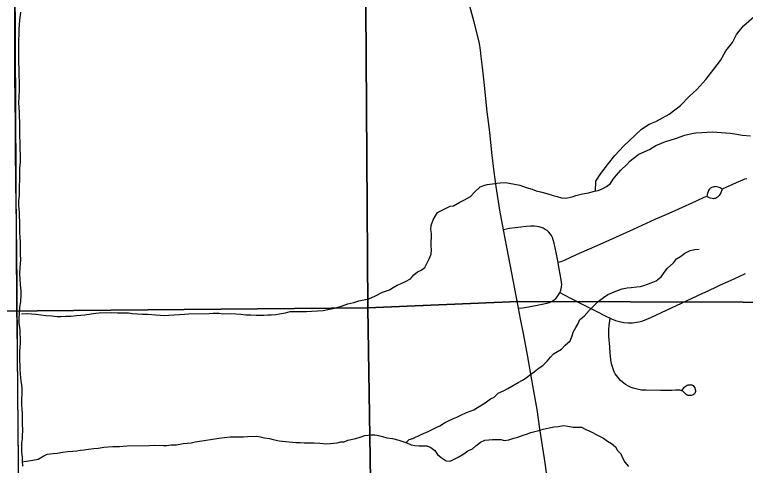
# Model space of a CAD drawing. Extents: x 0 to 34, y 0 to 22.
# Drawn here: x 19.767 to 20.822, y 10.365 to 11.016 of the extents above; entities that cross this region are included whole.
import ezdxf

# ---------------------------------------------------------------- set-up
doc = ezdxf.new("R2010")
doc.units = 0
for name, color, linetype in [('GM_X_Corporation', 7, 'Continuous'), ('GM_X_County_Road', 7, 'Continuous'), ('GM_X_Minor_River', 7, 'Continuous'), ('GM_X_Section', 7, 'Continuous'), ('GM_X_State_Route', 7, 'Continuous'), ('GM_X_Township_Road', 7, 'Continuous')]:
    doc.layers.add(name, color=color, linetype=linetype)

msp = doc.modelspace()

# ---------------------------------------------------------------- linework, layer by layer
at = {"layer": 'GM_X_Corporation'}
msp.add_lwpolyline([(19.2638, 10.0798), (19.774, 10.1041), (19.7737, 10.1354), (19.7737, 10.179), (19.7732, 10.266), (19.7713, 10.4712), (19.7706, 10.5303), (19.7704, 10.5645), (19.77, 10.5928), (19.7662, 11.3521)], dxfattribs=at)
at = {"layer": 'GM_X_County_Road'}
for points in [[(19.7702, 10.5923), (19.7701, 10.6261), (19.7692, 10.7132), (19.7686, 10.7723), (19.7681, 10.822), (19.7677, 10.8562), (19.7671, 10.9278), (19.767, 10.9775), (19.7668, 11.021), (19.7668, 11.1049), (19.7664, 11.2106), (19.7662, 11.2572), (19.7664, 11.3038), (19.7663, 11.3223), (19.7664, 11.3516)], [(19.7742, 10.1036), (19.7739, 10.1349), (19.7739, 10.1784), (19.7734, 10.2655), (19.7715, 10.4707), (19.7708, 10.5298), (19.7706, 10.564), (19.7703, 10.5868), (19.7702, 10.5923)]]:
    msp.add_lwpolyline(points, dxfattribs=at)
at = {"layer": 'GM_X_Minor_River'}
for points in [[(19.7751, 11.019), (19.7737, 11.0072), (19.773, 11.0011), (19.7728, 10.9939), (19.7725, 10.9863), (19.7722, 10.9795), (19.7723, 10.967), (19.7721, 10.9597), (19.7722, 10.9453), (19.7727, 10.9381), (19.7731, 10.9073), (19.7725, 10.8959), (19.7722, 10.8883), (19.7727, 10.8815), (19.7732, 10.8743), (19.7733, 10.8671), (19.7737, 10.8617), (19.7738, 10.8538), (19.7735, 10.8477), (19.7736, 10.8397), (19.7741, 10.8321), (19.7745, 10.8025), (19.7738, 10.7941), (19.7739, 10.7888), (19.7736, 10.7812), (19.7737, 10.7755), (19.7734, 10.7691), (19.7731, 10.7603), (19.7732, 10.755), (19.7722, 10.747), (19.7723, 10.7398), (19.7731, 10.7303), (19.7732, 10.7239), (19.7737, 10.7174), (19.7739, 10.7018), (19.7744, 10.6939), (19.7745, 10.6878), (19.7747, 10.6696), (19.7752, 10.662), (19.7749, 10.6559), (19.7742, 10.6506), (19.7739, 10.6422), (19.774, 10.6335), (19.7745, 10.6255), (19.7754, 10.6171), (19.7758, 10.6118), (19.7752, 10.6012), (19.7738, 10.5936), (19.7731, 10.5844), (19.7725, 10.5776), (19.7729, 10.5704), (19.7742, 10.5605), (19.7743, 10.5552), (19.7747, 10.5488), (19.7745, 10.5408), (19.7738, 10.5301), (19.7736, 10.5225), (19.7736, 10.5165), (19.7741, 10.5092), (19.7742, 10.5043), (19.7747, 10.4967), (19.7755, 10.4869)], [(20.6054, 10.761), (20.6057, 10.775), (20.6132, 10.7864), (20.6241, 10.8009), (20.6334, 10.8123), (20.6462, 10.8261), (20.662, 10.841), (20.6718, 10.8502), (20.6828, 10.8574), (20.6926, 10.8613), (20.7118, 10.8721), (20.728, 10.8843), (20.7412, 10.8981), (20.7517, 10.9076), (20.7645, 10.9222), (20.7761, 10.937), (20.7859, 10.9492), (20.7938, 10.9633), (20.8031, 10.9752), (20.8091, 10.987), (20.8193, 10.9992), (20.8347, 11.0129)], [(20.4751, 10.7731), (20.4808, 10.7724), (20.496, 10.7696), (20.5052, 10.7659), (20.514, 10.7637), (20.5197, 10.7615), (20.5262, 10.7597), (20.535, 10.7572), (20.5445, 10.7546), (20.5499, 10.7532), (20.5564, 10.7514), (20.5628, 10.7507), (20.5719, 10.7527), (20.5772, 10.7547), (20.5845, 10.7563), (20.5894, 10.7575), (20.5951, 10.7583), (20.6042, 10.7607), (20.6091, 10.7619), (20.6148, 10.7643), (20.6212, 10.7674), (20.6272, 10.7717), (20.631, 10.7782), (20.6358, 10.7839), (20.6422, 10.7909), (20.6505, 10.7993), (20.655, 10.8043), (20.6599, 10.8078), (20.6681, 10.814), (20.6833, 10.821), (20.6927, 10.8265), (20.7006, 10.83), (20.7067, 10.8324), (20.712, 10.834), (20.7222, 10.8375), (20.7275, 10.8391), (20.7343, 10.8415), (20.7446, 10.8439), (20.7503, 10.8451), (20.759, 10.8456), (20.7666, 10.8461), (20.7742, 10.8462), (20.7868, 10.8456), (20.8005, 10.8446), (20.8096, 10.8429), (20.8172, 10.8418), (20.8291, 10.8408)], [(19.7766, 10.5837), (19.7849, 10.5842), (19.791, 10.5839), (19.7971, 10.5832), (19.8116, 10.5815), (19.8203, 10.5809), (19.8283, 10.5799), (19.8333, 10.5799), (19.8405, 10.5804), (19.8477, 10.5805), (19.8561, 10.5814), (19.8625, 10.5818), (19.8679, 10.5823), (19.8774, 10.5836), (19.8838, 10.5848), (19.8887, 10.5852), (19.9062, 10.5855), (19.915, 10.5852), (19.9234, 10.5853), (19.931, 10.585), (19.9371, 10.5843), (19.9443, 10.5837), (19.9511, 10.5834), (19.9588, 10.5831), (19.9702, 10.5825), (19.977, 10.5818), (19.9827, 10.5815), (19.9892, 10.5816), (19.9972, 10.5821), (20.0048, 10.5826), (20.012, 10.5834), (20.0177, 10.5839), (20.0477, 10.5843), (20.0534, 10.5848), (20.0618, 10.5845), (20.0675, 10.5838), (20.0789, 10.584), (20.0862, 10.5837), (20.0934, 10.5834), (20.1003, 10.5823), (20.1075, 10.5821), (20.1155, 10.5818), (20.1265, 10.5819), (20.1322, 10.5824), (20.1371, 10.5824), (20.144, 10.5829), (20.1489, 10.5837), (20.1576, 10.5854), (20.1645, 10.587), (20.1801, 10.5872), (20.1881, 10.5873), (20.1953, 10.5874), (20.204, 10.5879), (20.2124, 10.5888), (20.2188, 10.59), (20.2287, 10.592), (20.2385, 10.5948), (20.248, 10.598), (20.2563, 10.6), (20.2635, 10.6024), (20.2711, 10.604), (20.278, 10.6056), (20.2878, 10.6099), (20.298, 10.615), (20.3078, 10.6185), (20.3131, 10.6216), (20.3188, 10.6251), (20.3237, 10.6271), (20.3313, 10.6306), (20.3381, 10.6341), (20.3433, 10.6399), (20.3486, 10.6445), (20.3539, 10.6469), (20.3588, 10.6507), (20.3625, 10.6572), (20.3654, 10.663), (20.368, 10.6698), (20.3687, 10.6759), (20.3682, 10.682), (20.3682, 10.6877), (20.3685, 10.6938), (20.3684, 10.6995), (20.3676, 10.7055), (20.3682, 10.7113), (20.3708, 10.7196), (20.3745, 10.725), (20.3775, 10.73), (20.3832, 10.7331), (20.3957, 10.739), (20.4006, 10.7398), (20.4093, 10.7448), (20.4161, 10.7484), (20.4248, 10.753), (20.4304, 10.7588), (20.439, 10.7669), (20.4443, 10.7692), (20.4492, 10.7704), (20.4565, 10.7713), (20.4629, 10.7725), (20.4679, 10.773), (20.4751, 10.7731)], [(20.3319, 10.3982), (20.3365, 10.4024), (20.3418, 10.404), (20.3539, 10.4095), (20.3637, 10.4138), (20.3755, 10.4196), (20.3804, 10.4223), (20.3872, 10.4262), (20.3932, 10.4294), (20.4004, 10.4329), (20.4053, 10.4344), (20.411, 10.4376), (20.4193, 10.4415), (20.4295, 10.4454), (20.4348, 10.4485), (20.4461, 10.4551), (20.454, 10.4613), (20.4593, 10.4637), (20.465, 10.4691), (20.4725, 10.4726), (20.4786, 10.4761), (20.488, 10.4815), (20.4937, 10.4846), (20.5001, 10.4881), (20.5054, 10.4912), (20.5103, 10.4951), (20.5167, 10.5001), (20.5242, 10.5059), (20.5295, 10.5094), (20.5355, 10.5156), (20.5403, 10.521), (20.5448, 10.526), (20.5505, 10.5294), (20.5565, 10.5329), (20.5618, 10.5387), (20.5686, 10.5449), (20.5715, 10.5521), (20.5733, 10.5571), (20.5771, 10.564), (20.58, 10.569), (20.583, 10.5755), (20.589, 10.5805), (20.5965, 10.5886), (20.6014, 10.5939), (20.6093, 10.6016), (20.6172, 10.6074), (20.6232, 10.6117), (20.6289, 10.6141), (20.6372, 10.6176), (20.6437, 10.62), (20.6512, 10.6212), (20.6569, 10.6216), (20.6653, 10.6225), (20.6702, 10.6233), (20.6752, 10.6246), (20.6858, 10.6285), (20.6929, 10.6316), (20.7001, 10.637), (20.7035, 10.642), (20.7091, 10.6493), (20.7181, 10.6574), (20.7222, 10.6632), (20.7282, 10.6667), (20.7346, 10.6713), (20.7422, 10.6752), (20.749, 10.6768), (20.7551, 10.6769)], [(19.7755, 10.4869), (19.7767, 10.4819), (19.7772, 10.4755), (19.7769, 10.4686), (19.7766, 10.4603), (19.7768, 10.4519), (19.7772, 10.4462), (19.7777, 10.4398), (19.7774, 10.4333), (19.7775, 10.4253), (19.778, 10.4155), (19.7777, 10.4083), (19.7774, 10.4033), (19.7767, 10.3976), (19.7764, 10.3904), (19.7765, 10.3843), (19.7774, 10.3767), (19.7774, 10.3718), (19.7779, 10.3638)], [(19.7775, 10.3703), (19.793, 10.3727), (19.8006, 10.374), (19.8089, 10.3787), (19.8138, 10.3814), (19.8222, 10.3823), (19.8282, 10.3827), (19.8362, 10.384), (19.8434, 10.3852), (19.8506, 10.3857), (19.8563, 10.3861), (19.8617, 10.387), (19.867, 10.3874), (19.8734, 10.3886), (19.881, 10.3895), (19.8875, 10.39), (19.8955, 10.3912), (19.9084, 10.3921), (19.9183, 10.3923), (19.9285, 10.3932), (19.9608, 10.3936), (19.9692, 10.3941), (19.981, 10.3939), (19.9863, 10.3939), (19.9924, 10.3948), (20.0004, 10.3945), (20.0102, 10.3965), (20.0163, 10.397), (20.0216, 10.3978), (20.0273, 10.399), (20.0334, 10.3999), (20.0402, 10.4011), (20.0524, 10.4028), (20.0619, 10.4044), (20.0695, 10.4053), (20.0778, 10.4062), (20.0972, 10.4064), (20.1029, 10.4069), (20.1158, 10.4071), (20.1216, 10.406), (20.1277, 10.4049), (20.1349, 10.4039), (20.1399, 10.4024), (20.1486, 10.4006), (20.1582, 10.3993), (20.1726, 10.3979), (20.1791, 10.398), (20.1848, 10.3977), (20.192, 10.3978), (20.1993, 10.3975), (20.2073, 10.3969), (20.2122, 10.3966), (20.2175, 10.3962), (20.227, 10.3971), (20.2324, 10.3976), (20.2377, 10.3988), (20.2426, 10.3992), (20.2479, 10.4012), (20.2593, 10.404), (20.2672, 10.406), (20.2722, 10.408), (20.2817, 10.4089), (20.2866, 10.4089), (20.2919, 10.4083), (20.298, 10.4068), (20.3041, 10.405), (20.3125, 10.404), (20.3213, 10.4014), (20.327, 10.3996), (20.3331, 10.3978), (20.3393, 10.3948), (20.3446, 10.3938), (20.3507, 10.3931), (20.3621, 10.3932), (20.3678, 10.3906), (20.3732, 10.3865), (20.3775, 10.3805), (20.3825, 10.3764), (20.3898, 10.3716), (20.3955, 10.3713), (20.4012, 10.374), (20.4072, 10.3767), (20.4151, 10.3818), (20.4212, 10.386), (20.4276, 10.3888), (20.4328, 10.3934), (20.4392, 10.3984), (20.4457, 10.4012), (20.4514, 10.402), (20.4567, 10.4025), (20.4635, 10.4026), (20.4689, 10.4022), (20.4742, 10.4008), (20.4803, 10.402), (20.4875, 10.4044), (20.4935, 10.4056), (20.5011, 10.4084), (20.506, 10.4103), (20.5121, 10.4127), (20.5235, 10.4155), (20.5299, 10.4175)], [(20.5299, 10.4175), (20.5386, 10.4191), (20.5455, 10.4207), (20.5515, 10.4212), (20.5591, 10.4224), (20.5656, 10.4214), (20.5732, 10.42), (20.5785, 10.4204), (20.585, 10.4201), (20.5915, 10.4168), (20.5973, 10.4142), (20.6103, 10.4079), (20.6168, 10.4042), (20.6229, 10.4001), (20.6283, 10.3968), (20.6341, 10.3919), (20.6372, 10.3866), (20.6422, 10.3818), (20.6442, 10.3761), (20.6477, 10.3697), (20.6531, 10.3633)]]:
    msp.add_lwpolyline(points, dxfattribs=at)
at = {"layer": 'GM_X_Section'}
for points in [[(20.27, 11.6062), (20.2767, 10.5924), (19.2682, 10.5835), (19.2699, 11.5992)], [(21.2987, 11.6032), (21.3072, 10.5992), (20.4935, 10.6017), (20.2767, 10.5924), (20.27, 11.6062)], [(20.2767, 10.5924), (20.4935, 10.6017), (21.3072, 10.5992), (21.3039, 9.5926), (20.2761, 9.5918), (20.2846, 10.0963)], [(19.2682, 10.5835), (20.2767, 10.5924), (20.2846, 10.0963), (20.2761, 9.5918), (19.2823, 9.5962), (19.2682, 10.2871)]]:
    msp.add_lwpolyline(points, close=True, dxfattribs=at)
at = {"layer": 'GM_X_State_Route'}
msp.add_lwpolyline([(20.5357, 10.3474), (20.5319, 10.375), (20.529, 10.3934), (20.5252, 10.4179), (20.521, 10.4456), (20.5174, 10.467), (20.5136, 10.4883), (20.5076, 10.5219), (20.5013, 10.5554), (20.4972, 10.5767), (20.4944, 10.5918), (20.491, 10.6099), (20.4827, 10.6525), (20.4773, 10.6799), (20.4725, 10.7052), (20.4674, 10.7336), (20.462, 10.7673), (20.4591, 10.7888), (20.4558, 10.8165), (20.4532, 10.8412), (20.4517, 10.8535), (20.4492, 10.8751), (20.4445, 10.9182), (20.4422, 10.9398), (20.4404, 10.9552), (20.4392, 10.9645), (20.4377, 10.9737), (20.4351, 10.9858), (20.4295, 11.0068), (20.4239, 11.0277)], dxfattribs=at)
at = {"layer": 'GM_X_Township_Road'}
for points in [[(20.8237, 10.7788), (20.8207, 10.7779), (20.8178, 10.7767), (20.8083, 10.7726), (20.7883, 10.7635)], [(20.7883, 10.7635), (20.7856, 10.7655), (20.7823, 10.7666), (20.7794, 10.7673), (20.7778, 10.7672), (20.7761, 10.767), (20.7733, 10.7661), (20.7714, 10.7649), (20.7697, 10.7632), (20.7686, 10.7617), (20.7674, 10.7589), (20.7665, 10.756), (20.7661, 10.7532)], [(20.7883, 10.7635), (20.7863, 10.7583), (20.7842, 10.7546), (20.7827, 10.7529), (20.7816, 10.7519), (20.7802, 10.751), (20.7787, 10.7503), (20.7772, 10.7501), (20.7758, 10.7499), (20.7741, 10.7501), (20.771, 10.7509), (20.7681, 10.752), (20.7661, 10.7532)], [(20.7661, 10.7532), (20.7618, 10.7515), (20.7506, 10.7463), (20.7252, 10.7348), (20.7111, 10.7284), (20.6911, 10.7198), (20.66, 10.7057), (20.6345, 10.694), (20.6118, 10.684), (20.5777, 10.6687), (20.5604, 10.6609), (20.5555, 10.659), (20.5515, 10.6576)], [(20.5539, 10.6146), (20.5549, 10.6167), (20.556, 10.6198), (20.5565, 10.623), (20.5566, 10.6262), (20.5563, 10.6294), (20.5548, 10.6388), (20.5526, 10.651), (20.5515, 10.6576), (20.5511, 10.6602), (20.5486, 10.6724), (20.5458, 10.6858), (20.5445, 10.6904), (20.5433, 10.6937), (20.5418, 10.6966), (20.54, 10.6992), (20.5378, 10.7016), (20.5355, 10.7038), (20.5329, 10.7057), (20.53, 10.7073), (20.527, 10.7085), (20.524, 10.7093), (20.5208, 10.7099), (20.5175, 10.7101), (20.5153, 10.7101), (20.5121, 10.7102), (20.5058, 10.7096), (20.481, 10.7067), (20.4725, 10.7052)], [(20.7802, 10.6228), (20.7858, 10.6254), (20.797, 10.6305), (20.8054, 10.6344), (20.8138, 10.6381), (20.8222, 10.6419)], [(20.6266, 10.5773), (20.6284, 10.5764), (20.6342, 10.5742), (20.6402, 10.5725), (20.6463, 10.5714), (20.6525, 10.5709), (20.6586, 10.5709), (20.6648, 10.5716), (20.6678, 10.5722), (20.6738, 10.5738), (20.6796, 10.5759), (20.6853, 10.5784), (20.7077, 10.589), (20.7298, 10.5993), (20.7522, 10.6097), (20.7549, 10.611), (20.769, 10.6176), (20.7718, 10.6189), (20.7774, 10.6215), (20.7802, 10.6228)], [(20.4944, 10.5918), (20.5001, 10.5926), (20.5032, 10.593), (20.5186, 10.5958), (20.5308, 10.5981), (20.5369, 10.5996), (20.54, 10.6006), (20.5429, 10.602), (20.5456, 10.6038), (20.548, 10.606), (20.5501, 10.6084), (20.5519, 10.6111), (20.5535, 10.6138), (20.5539, 10.6146)], [(20.5539, 10.6146), (20.5594, 10.6116), (20.5703, 10.6058), (20.5869, 10.5974), (20.6064, 10.5877), (20.6201, 10.5804), (20.6266, 10.5773)], [(20.7303, 10.4732), (20.7337, 10.4778), (20.7349, 10.479), (20.7363, 10.48), (20.7378, 10.4807), (20.7393, 10.4812), (20.7422, 10.4815), (20.7447, 10.4811), (20.7464, 10.4802), (20.7476, 10.4791), (20.7488, 10.4771), (20.7495, 10.4746), (20.7497, 10.473), (20.7496, 10.4717), (20.7493, 10.4703), (20.7488, 10.4692), (20.7482, 10.4684), (20.7474, 10.4676), (20.7464, 10.4669), (20.745, 10.4664), (20.7436, 10.4661), (20.7418, 10.4658), (20.7406, 10.4659), (20.7391, 10.4661), (20.7377, 10.4666), (20.7363, 10.4675), (20.7348, 10.4688), (20.7327, 10.471), (20.7316, 10.4719), (20.7302, 10.4727), (20.7288, 10.4732), (20.7273, 10.4734), (20.7242, 10.4735), (20.7211, 10.4734), (20.7158, 10.4733), (20.7119, 10.4732), (20.6995, 10.4732), (20.6779, 10.4734), (20.6718, 10.4738), (20.6657, 10.4748), (20.6598, 10.4764), (20.6569, 10.4776), (20.6541, 10.4788), (20.6488, 10.4819), (20.6462, 10.4837), (20.6438, 10.4856), (20.6416, 10.4877), (20.6377, 10.4922), (20.6355, 10.4947), (20.6339, 10.4973), (20.6324, 10.5), (20.6312, 10.5029), (20.6302, 10.5058), (20.6286, 10.5118), (20.6276, 10.5178), (20.6267, 10.5271), (20.6259, 10.5363), (20.6249, 10.5517), (20.6247, 10.5609), (20.6251, 10.5671), (20.6256, 10.5701), (20.6266, 10.5773)]]:
    msp.add_lwpolyline(points, dxfattribs=at)

doc.saveas('drawing.dxf')
